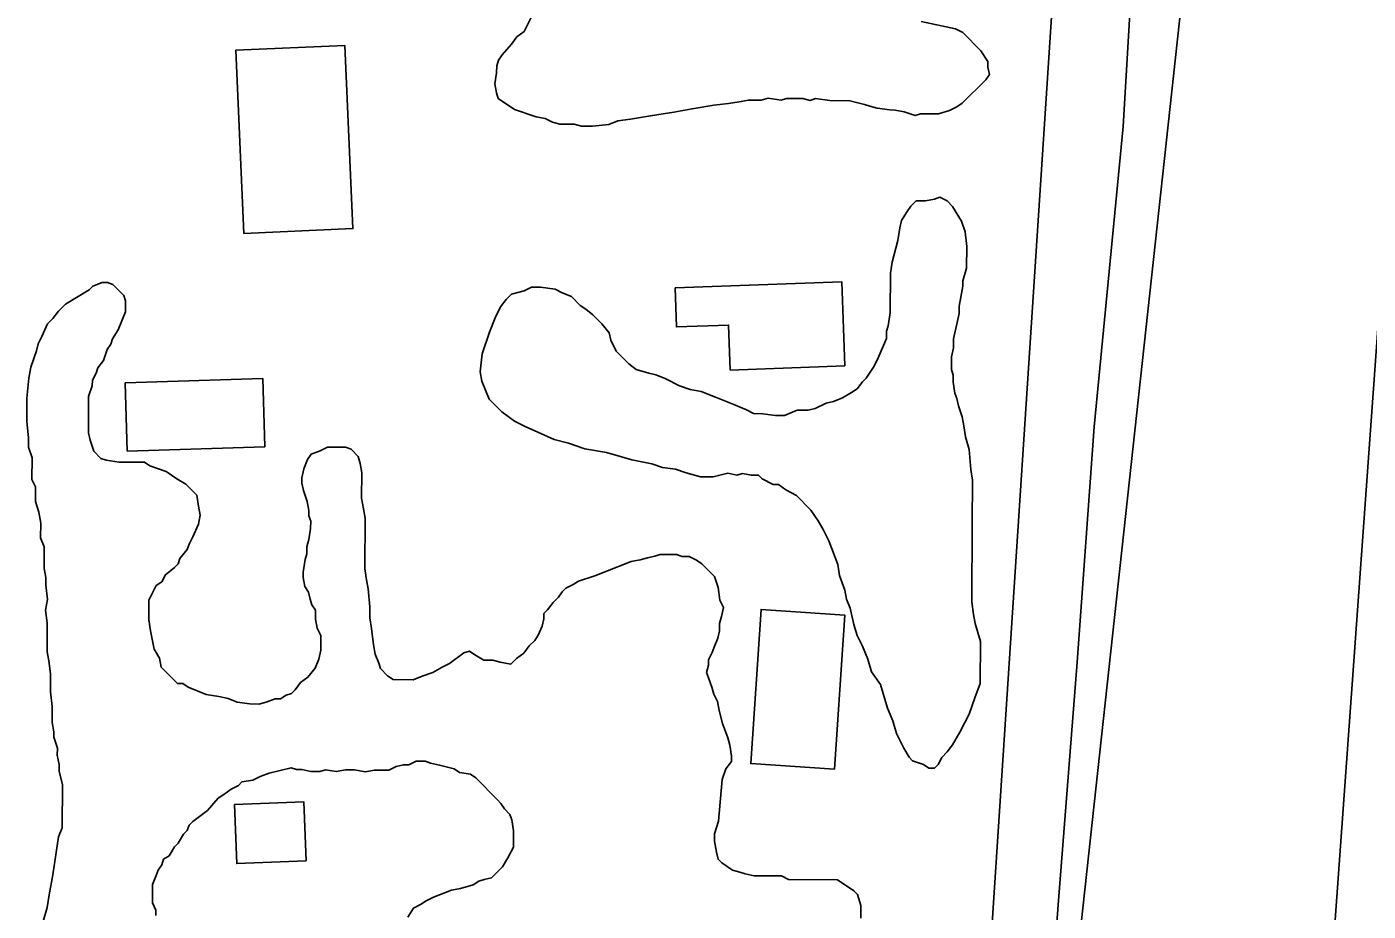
# Model space of a CAD drawing. Extents: x 3324104 to 3361979, y 612876 to 638273.
# Drawn here: x 3332023 to 3332612, y 620567 to 620956 of the extents above; entities that cross this region are included whole.
import ezdxf

# ---------------------------------------------------------------- set-up
doc = ezdxf.new("R2010")
doc.units = 0
for name, color, linetype in [('V-BLDG-OTLN', 7, 'Continuous'), ('V-LEVE-TOET', 7, 'Continuous'), ('V-ROAD-CNTR', 7, 'Continuous'), ('V-SITE-VEGE', 7, 'Continuous'), ('V-SURV-LINE', 7, 'Continuous'), ('V-TOPO-SHOR', 7, 'Continuous')]:
    doc.layers.add(name, color=color, linetype=linetype)

msp = doc.modelspace()

# ---------------------------------------------------------------- linework, layer by layer
at = {"layer": 'V-BLDG-OTLN'}
for points in [[(3332118.35, 620865.06), (3332114.77, 620945.57), (3332162.64, 620947.7), (3332166.21, 620867.18)], [(3332307.82, 620841.1), (3332381.05, 620843.81), (3332382.42, 620806.9), (3332332.04, 620805.04), (3332331.31, 620824.8), (3332308.45, 620823.96)], [(3332066.08, 620799.46), (3332126.58, 620801.34), (3332127.51, 620771.32), (3332067.02, 620769.44)], [(3332382.38, 620697.37), (3332377.85, 620629.65), (3332341.09, 620632.1), (3332345.62, 620699.83)], [(3332145.67, 620589.31), (3332115.2, 620588.14), (3332114.2, 620614.09), (3332144.68, 620615.25)]]:
    msp.add_lwpolyline(points, close=True, dxfattribs=at)
at = {"layer": 'V-LEVE-TOET'}
msp.add_lwpolyline([(3332531.88, 620980.18), (3332484.63, 620547.04), (3332473.67, 620385.46), (3332465.83, 620256.54), (3332452.39, 620072.81), (3332441.8, 619879.13), (3332437.91, 619728.6), (3332431.25, 619600.26), (3332422.72, 619454.42), (3332407.96, 619247.35), (3332390.43, 619063.06), (3332379.98, 618890.39), (3332365.34, 618701.99), (3332353.18, 618535.75), (3332349.04, 618435.99), (3332347.85, 618343.21), (3332354.13, 618264.15)], dxfattribs=at)
at = {"layer": 'V-ROAD-CNTR'}
msp.add_lwpolyline([(3335801.64, 625083.23), (3334881.14, 624260.2), (3334472.9, 623895.86), (3334358.03, 623790.33), (3334255.06, 623697.12), (3334200.72, 623647.7), (3334152.34, 623600.3), (3334077.17, 623518.63), (3333606.74, 622932.83), (3332948.78, 622115.42), (3332638.66, 621722.91), (3332601.14, 621669.54), (3332582.07, 621643.44), (3332550.87, 621581.86), (3332533.19, 621530.42), (3332516.71, 621467.25), (3332503.76, 621368.16), (3332484.68, 621134.88), (3332435.85, 620389.61)], dxfattribs=at)
at = {"layer": 'V-SITE-VEGE'}
for points in [[(3332415.94, 620958.25), (3332431.06, 620954.96), (3332434.23, 620953.35), (3332442.14, 620945.33), (3332445.3, 620940.54), (3332445.28, 620938.15), (3332446.06, 620934.95), (3332444.45, 620932.57), (3332434.03, 620922.29), (3332431.63, 620920.71), (3332428.44, 620919.14), (3332423.64, 620917.58), (3332415.68, 620917.63), (3332413.29, 620916.85), (3332408.52, 620918.47), (3332404.54, 620919.29), (3332402.15, 620919.31), (3332396.58, 620920.14), (3332393.4, 620920.96), (3332391.01, 620921.77), (3332384.65, 620923.4), (3332375.89, 620923.46), (3332369.52, 620924.3), (3332367.13, 620923.52), (3332363.95, 620924.33), (3332356.78, 620924.38), (3332354.39, 620923.6), (3332348.81, 620924.43), (3332345.62, 620923.66), (3332340.05, 620923.69), (3332336.06, 620922.92), (3332331.27, 620922.15), (3332324.9, 620921.4), (3332315.33, 620919.87), (3332307.35, 620918.33), (3332302.57, 620917.56), (3332296.99, 620916.8), (3332288.22, 620915.26), (3332282.64, 620914.5), (3332278.65, 620912.94), (3332271.47, 620912.18), (3332266.69, 620912.21), (3332263.51, 620913.03), (3332257.14, 620913.07), (3332253.96, 620913.89), (3332250.78, 620915.5), (3332246.81, 620916.33), (3332237.27, 620919.58), (3332230.13, 620924.4), (3332229.35, 620926.8), (3332228.58, 620930.78), (3332229.41, 620935.56), (3332229.43, 620938.74), (3332230.24, 620941.13), (3332231.85, 620943.51), (3332235.86, 620948.26), (3332238.27, 620951.43), (3332241.47, 620953.8), (3332245.5, 620961.74)], [(3332258.25, 620838.99), (3332262.23, 620837.37), (3332266.18, 620833.36), (3332268.56, 620831.75), (3332271.73, 620829.34), (3332275.69, 620825.34), (3332278.85, 620821.33), (3332279.63, 620818.14), (3332281.98, 620813.35), (3332287.52, 620807.73), (3332290.69, 620805.32), (3332296.26, 620803.7), (3332299.44, 620802.88), (3332303.41, 620801.26), (3332309.76, 620798.03), (3332314.53, 620796.41), (3332319.31, 620795.58), (3332325.66, 620793.15), (3332333.61, 620789.92), (3332339.17, 620787.49), (3332342.35, 620785.87), (3332346.33, 620785.85), (3332351.9, 620785.02), (3332355.88, 620784.99), (3332361.47, 620787.34), (3332366.25, 620787.32), (3332369.44, 620788.09), (3332374.23, 620790.45), (3332377.43, 620791.22), (3332381.42, 620792.79), (3332385.42, 620795.16), (3332387.82, 620796.73), (3332390.23, 620799.9), (3332391.83, 620801.49), (3332395.05, 620806.24), (3332396.66, 620809.42), (3332400.71, 620818.95), (3332400.73, 620822.14), (3332401.54, 620824.52), (3332402.37, 620830.09), (3332402.48, 620847.61), (3332403.31, 620852.39), (3332405.76, 620861.93), (3332406.6, 620867.5), (3332407.41, 620870.68), (3332409.83, 620874.65), (3332411.43, 620877.03), (3332413.84, 620879.4), (3332417.82, 620879.38), (3332421.81, 620880.15), (3332424.2, 620880.93), (3332427.38, 620879.32), (3332429.75, 620876.91), (3332433.7, 620870.51)], [(3332433.7, 620870.51), (3332435.26, 620865.73), (3332436.01, 620859.35), (3332435.95, 620849.79), (3332434.32, 620844.22), (3332434.31, 620841.84), (3332433.48, 620837.06), (3332432.66, 620833.08), (3332432.64, 620829.9), (3332431.82, 620825.92), (3332430.18, 620818.76), (3332430.15, 620814.78), (3332429.33, 620810.8), (3332429.29, 620805.23), (3332430.07, 620802.83), (3332430.05, 620799.65), (3332430.82, 620794.86), (3332431.6, 620792.47), (3332432.38, 620789.28), (3332433.94, 620784.49), (3332434.71, 620780.5), (3332435.47, 620775.72), (3332437.03, 620770.13), (3332437.77, 620761.36), (3332438.54, 620756.58), (3332438.41, 620737.46), (3332438.19, 620703.21), (3332438.95, 620697.63), (3332439.72, 620693.64), (3332442.06, 620685.66), (3332441.94, 620667.34), (3332439.51, 620660.99), (3332437.08, 620653.83), (3332433.04, 620645.9), (3332429.82, 620640.34), (3332427.41, 620637.17), (3332425, 620634.8), (3332423.39, 620631.62), (3332421.79, 620630.04), (3332419.4, 620630.05), (3332417.02, 620631.66), (3332412.25, 620633.28), (3332410.67, 620634.89), (3332408.31, 620638.89), (3332405.16, 620645.28), (3332403.6, 620650.86), (3332401.25, 620656.45), (3332398.13, 620666.83), (3332394.18, 620672.43), (3332392.62, 620678.02), (3332390.27, 620683.61), (3332387.92, 620688.4), (3332386.35, 620693.19), (3332384.81, 620700.37), (3332383.24, 620704.36), (3332382.47, 620708.35), (3332380.12, 620714.74), (3332379.35, 620719.52), (3332375.44, 620729.9), (3332373.08, 620734.7), (3332370.72, 620738.7), (3332367.56, 620743.49), (3332361.23, 620749.91), (3332356.47, 620752.33), (3332353.29, 620754.74), (3332350.91, 620754.76), (3332346.14, 620757.18), (3332344.56, 620758.78), (3332341.37, 620758.8), (3332337.4, 620759.62), (3332335, 620758.84), (3332331.02, 620759.66), (3332324.64, 620758.11), (3332319.06, 620758.15), (3332312.7, 620759.78), (3332307.94, 620761.4), (3332302.36, 620762.24), (3332297.6, 620763.86), (3332288.85, 620765.51), (3332277.71, 620768.77), (3332268.17, 620770.42), (3332261.01, 620772.86), (3332254.65, 620774.49), (3332247.5, 620777.72), (3332241.94, 620780.15), (3332237.18, 620782.57), (3332231.63, 620786.59), (3332226.09, 620792.2), (3332222.96, 620800.19), (3332222.19, 620804.18), (3332223.03, 620812.13), (3332226.28, 620821.67), (3332228.71, 620828.03), (3332231.13, 620832.79), (3332233.54, 620835.96), (3332235.95, 620838.34), (3332241.53, 620839.89), (3332244.73, 620841.47), (3332248.71, 620841.44), (3332255.08, 620840.6), (3332258.25, 620838.99)], [(3332030.26, 620563.27), (3332031.88, 620568.83), (3332032.72, 620574.4), (3332034.37, 620583.15), (3332036.87, 620599.86), (3332038.48, 620603.83), (3332038.61, 620622.95), (3332037.05, 620628.54), (3332037.07, 620631.72), (3332036.3, 620635.71), (3332036.32, 620638.9), (3332034.76, 620643.69), (3332034.77, 620646.08), (3332034, 620650.07), (3332034.05, 620657.23), (3332033.29, 620663.61), (3332033.35, 620671.58), (3332032.58, 620677.16), (3332031.81, 620681.14), (3332031.9, 620693.89), (3332031.14, 620699.47), (3332031.96, 620704.24), (3332031.21, 620710.62), (3332031.23, 620713.81), (3332030.46, 620717.79), (3332030.52, 620727.35), (3332028.95, 620731.34), (3332029, 620737.71), (3332028.23, 620742.5), (3332026.67, 620747.29), (3332026.71, 620753.66), (3332025.13, 620756.86), (3332025.2, 620766.42), (3332023.63, 620771.2), (3332023.66, 620775.19), (3332022.91, 620782.36), (3332022.98, 620792.72), (3332023.83, 620801.47), (3332024.66, 620806.24), (3332027.09, 620813.4), (3332027.91, 620816.58), (3332029.52, 620819.76), (3332031.95, 620825.32), (3332034.35, 620827.69), (3332036.77, 620830.86), (3332039.97, 620834.03), (3332050.37, 620840.33), (3332051.97, 620841.91), (3332055.96, 620843.48), (3332058.35, 620843.47), (3332060.74, 620842.66), (3332065.48, 620837.84), (3332066.26, 620835.45), (3332066.23, 620830.67), (3332063, 620822.73), (3332060.58, 620818.76), (3332059.77, 620816.38), (3332058.16, 620813.99), (3332056.54, 620809.23), (3332054.13, 620806.06), (3332053.32, 620803.67), (3332051.7, 620800.5), (3332051.69, 620798.11), (3332050.06, 620793.34), (3332049.96, 620777.41), (3332050.74, 620774.22), (3332052.3, 620769.43), (3332055.46, 620766.22), (3332057.85, 620765.41), (3332063.42, 620764.58), (3332074.57, 620764.5), (3332076.95, 620762.9), (3332084.1, 620760.46), (3332088.86, 620757.24), (3332092.83, 620754.83), (3332097.58, 620750.02), (3332098.34, 620745.23), (3332099.11, 620741.25), (3332098.29, 620737.27), (3332095.86, 620731.71), (3332094.25, 620728.53), (3332093.44, 620726.15), (3332090.23, 620722.19)], [(3332082.2, 620711.88), (3332079.79, 620710.31), (3332076.57, 620703.95), (3332076.51, 620695.19), (3332077.28, 620690.41), (3332078.82, 620682.43), (3332081.18, 620678.44), (3332081.96, 620674.45), (3332089.08, 620667.23), (3332091.46, 620667.22), (3332093.85, 620665.61), (3332101.79, 620662.37), (3332107.36, 620661.54), (3332111.34, 620660.72), (3332115.31, 620659.1), (3332120.88, 620658.27), (3332124.86, 620658.24), (3332128.05, 620659.02), (3332132.05, 620660.58), (3332134.44, 620660.57), (3332136.83, 620662.14), (3332139.23, 620662.93), (3332140.83, 620664.51), (3332143.24, 620667.68), (3332146.44, 620670.05), (3332149.66, 620674.01), (3332151.27, 620677.98), (3332152.1, 620681.96), (3332152.14, 620688.33), (3332150.57, 620691.53), (3332149.8, 620695.52), (3332149.82, 620699.5), (3332148.24, 620701.9), (3332147.46, 620704.29), (3332146.69, 620707.48), (3332145.11, 620709.89), (3332144.34, 620713.87), (3332144.35, 620716.26), (3332145.19, 620721.83), (3332146, 620724.22), (3332146.02, 620727.4), (3332146.83, 620730.58), (3332147.66, 620735.36), (3332147.68, 620738.54), (3332146.9, 620740.94), (3332146.92, 620743.33), (3332146.15, 620747.31), (3332144.58, 620752.1), (3332143.81, 620755.3), (3332143.82, 620757.68), (3332144.65, 620761.66), (3332146.27, 620765.64), (3332147.87, 620768.01), (3332151.87, 620769.58), (3332155.06, 620771.15), (3332163.03, 620771.1), (3332165.41, 620770.29), (3332168.58, 620767.08), (3332169.35, 620763.89), (3332170.12, 620759.9), (3332170.05, 620748.75), (3332170.82, 620743.97), (3332171.59, 620739.98), (3332171.44, 620717.68), (3332172.21, 620712.9), (3332172.98, 620708.91), (3332173.73, 620700.94), (3332173.69, 620696.16), (3332174.46, 620691.37), (3332175.21, 620684.2), (3332175.98, 620680.21), (3332177.55, 620676.22), (3332178.33, 620673.83), (3332181.5, 620670.62), (3332183.88, 620669.01), (3332192.64, 620668.95), (3332196.63, 620670.52), (3332201.42, 620672.08), (3332205.42, 620674.45), (3332208.61, 620676.02), (3332215.02, 620680.76), (3332217.41, 620681.54), (3332219.79, 620679.93), (3332223.76, 620677.52), (3332227.74, 620677.49), (3332230.92, 620676.67), (3332235.69, 620675.84), (3332238.1, 620678.22), (3332241.3, 620680.58), (3332243.71, 620683.76), (3332246.12, 620686.13), (3332247.72, 620688.51), (3332249.34, 620692.48), (3332250.16, 620695.66), (3332250.18, 620698.05), (3332251.78, 620699.64), (3332254.19, 620702.81), (3332256.59, 620705.18), (3332258.2, 620707.56), (3332259.81, 620709.14), (3332263, 620710.72)], [(3332263, 620710.72), (3332265.4, 620712.29), (3332272.59, 620714.64), (3332288.56, 620720.91), (3332292.54, 620721.68), (3332295.73, 620722.45), (3332298.93, 620723.23), (3332301.32, 620724.01), (3332308.49, 620723.96), (3332310.87, 620723.15), (3332314.06, 620723.13), (3332317.24, 620721.52), (3332319.61, 620719.91), (3332325.15, 620714.3), (3332326.72, 620709.51), (3332327.48, 620703.93), (3332329.05, 620700.73), (3332328.23, 620696.75), (3332327.41, 620693.57), (3332327.39, 620690.39), (3332326.57, 620687.21), (3332324.95, 620683.23), (3332324.14, 620680.85), (3332322.53, 620677.67), (3332322.51, 620675.28), (3332321.7, 620672.1), (3332322.48, 620669.71), (3332324.04, 620665.72), (3332324.82, 620662.53), (3332326.4, 620659.33), (3332327.16, 620655.34), (3332328.72, 620649.76), (3332331.07, 620643.37), (3332331.85, 620640.18), (3332332.61, 620635.39), (3332332.59, 620633), (3332330.19, 620629.83), (3332328.56, 620625.06), (3332326.85, 620606.75), (3332325.22, 620601.19), (3332325.2, 620598), (3332325.97, 620593.22), (3332326.74, 620590.03), (3332328.32, 620588.42), (3332333.08, 620585.21), (3332336.27, 620584.39), (3332338.65, 620583.58), (3332342.62, 620582.76), (3332354.58, 620582.68), (3332357.75, 620581.07), (3332379.25, 620580.92), (3332386.39, 620576.1), (3332387.97, 620574.5), (3332389.54, 620569.71), (3332389.5, 620564.13)], [(3332090.23, 620722.19), (3332089.42, 620719.8), (3332087.81, 620718.22), (3332083.81, 620715.06), (3332082.2, 620711.88)], [(3332190.37, 620564.62), (3332192.79, 620568.59), (3332195.98, 620570.16), (3332198.38, 620571.74), (3332201.58, 620573.31), (3332209.56, 620576.45), (3332213.55, 620577.22), (3332219.14, 620578.77), (3332221.54, 620580.35), (3332223.93, 620581.13), (3332227.12, 620581.91), (3332231.93, 620586.66), (3332234.35, 620590.62), (3332236.77, 620595.39), (3332236.81, 620602.56), (3332236.05, 620607.34), (3332235.27, 620609.74), (3332232.89, 620612.14), (3332231.31, 620614.54), (3332229.73, 620616.15), (3332220.24, 620625.76), (3332217.86, 620627.37), (3332213.08, 620628.2), (3332210.7, 620629.81), (3332204.34, 620631.44), (3332200.37, 620632.26), (3332197.98, 620633.08), (3332194, 620633.1), (3332190.8, 620631.53), (3332188.42, 620631.55), (3332185.22, 620630.77), (3332182.02, 620629.2), (3332175.65, 620629.24), (3332171.66, 620628.47), (3332166.89, 620629.29), (3332162.91, 620629.32), (3332158.92, 620628.55), (3332154.15, 620629.37), (3332151.75, 620628.59), (3332147.77, 620628.62), (3332143.79, 620629.44), (3332141.4, 620629.46), (3332139.02, 620630.27), (3332129.45, 620627.94), (3332125.45, 620626.37), (3332122.26, 620624.8), (3332117.47, 620624.04), (3332115.87, 620622.45), (3332112.67, 620620.88), (3332109.47, 620618.51), (3332107.07, 620616.93), (3332102.26, 620611.39), (3332095.85, 620606.65), (3332094.25, 620605.07), (3332093.44, 620602.68), (3332091.83, 620601.1), (3332089.42, 620597.13), (3332087.81, 620595.55), (3332085.4, 620591.58), (3332083, 620590.01), (3332082.19, 620587.62), (3332080.58, 620585.24), (3332079.77, 620582.86), (3332078.15, 620578.89), (3332078.1, 620570.92), (3332079.67, 620567.72), (3332079.66, 620565.34)]]:
    msp.add_lwpolyline(points, dxfattribs=at)
at = {"layer": 'V-SURV-LINE'}
msp.add_lwpolyline([(3332486.24, 619015.84), (3332657.04, 621382)], dxfattribs=at)
at = {"layer": 'V-TOPO-SHOR'}
for points in [[(3332986.02, 622123.45), (3332943.2, 622063.49), (3332887.04, 621991.5), (3332833.83, 621924.75), (3332773.2, 621852.73), (3332727.36, 621796.48), (3332674.19, 621724.51), (3332642.44, 621679.54), (3332609.99, 621629.35), (3332593.81, 621598.66), (3332574.03, 621548.56), (3332550.74, 621469.35), (3332539.93, 621417.08), (3332533.72, 621346.94), (3332522.89, 621191.76), (3332508.75, 620979.13), (3332504.76, 620911.99)], [(3332372.94, 619048.03), (3332382.8, 619156.3), (3332390.3, 619268.56), (3332400.38, 619349.74), (3332404.69, 619462.42), (3332414.19, 619576.66), (3332420.6, 619706.06), (3332428.89, 619817.12), (3332435.17, 619927), (3332441.83, 620033.7), (3332446.72, 620112.52), (3332453.24, 620196.52), (3332457.35, 620277.34), (3332465.16, 620376.45), (3332468.54, 620469.23), (3332476.37, 620571.93), (3332484.62, 620676.62), (3332492.06, 620780.12), (3332504.76, 620911.99)]]:
    msp.add_lwpolyline(points, dxfattribs=at)

doc.saveas('drawing.dxf')
